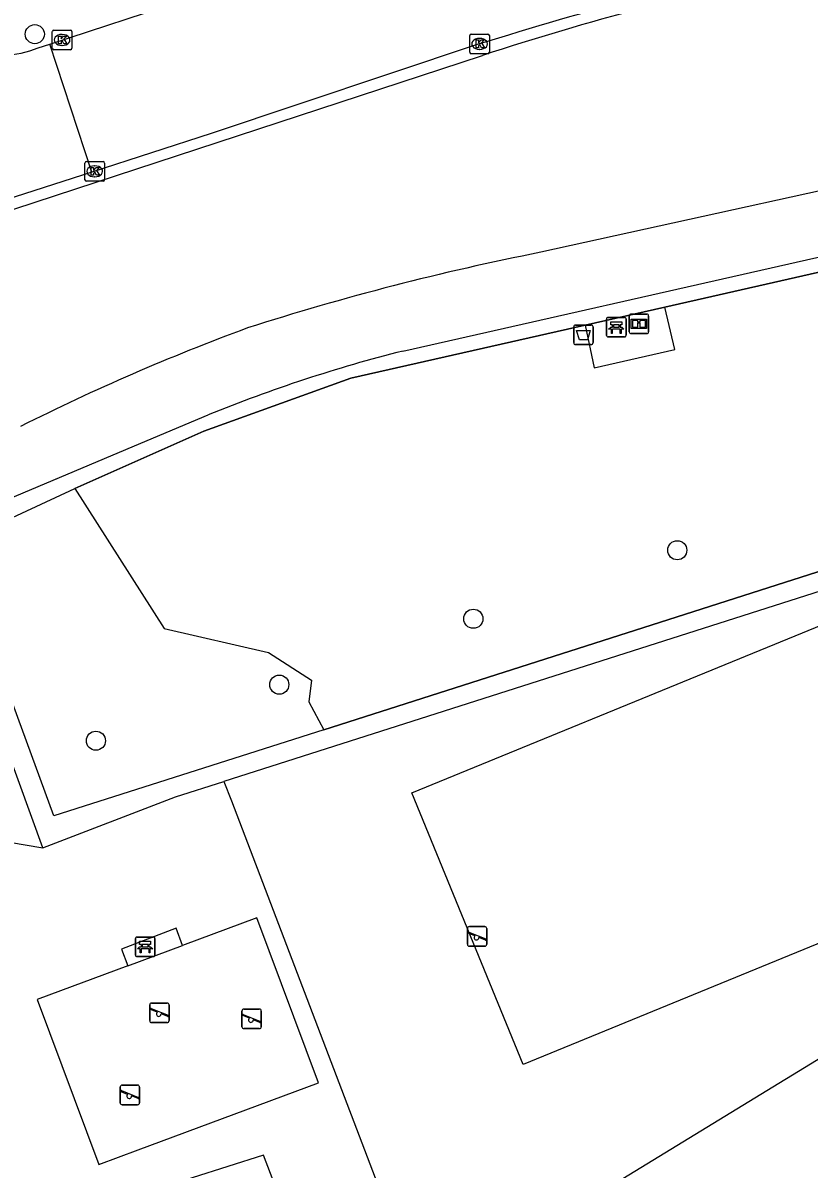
# Model space of a CAD drawing. Extents: x 159265 to 160143, y 383413 to 384319.
# Drawn here: x 159524.8 to 159565, y 383816.8 to 383875.4 of the extents above; entities that cross this region are included whole.
import ezdxf

# ---------------------------------------------------------------- set-up
doc = ezdxf.new("R2010")
doc.units = 0
for name, color, linetype in [('IMGEO_Afvalbak', 7, 'Continuous'), ('IMGEO_Bank', 7, 'Continuous'), ('IMGEO_Boom', 7, 'Continuous'), ('IMGEO_Groenvoorziening', 7, 'Continuous'), ('IMGEO_Haag', 7, 'Continuous'), ('IMGEO_Hek', 7, 'Continuous'), ('IMGEO_Informatiebord', 7, 'Continuous'), ('IMGEO_Kolk', 7, 'Continuous'), ('IMGEO_Pand', 7, 'Continuous'), ('IMGEO_Rijbaan_lokaal_open', 7, 'Continuous'), ('IMGEO_Speelvoorziening', 7, 'Continuous'), ('IMGEO_Voetpad_open', 7, 'Continuous')]:
    doc.layers.add(name, color=color, linetype=linetype)

msp = doc.modelspace()

# ---------------------------------------------------------------- linework, layer by layer
at = {"layer": 'IMGEO_Afvalbak'}
for p, q in [((159552.959, 383859.038), (159552.959, 383859.838)), ((159552.959, 383859.838), (159552.959, 383859.038)), ((159553.059, 383859.938), (159553.849, 383859.938)), ((159553.849, 383859.938), (159553.059, 383859.938)), ((159553.949, 383859.838), (159553.949, 383859.038)), ((159553.949, 383859.038), (159553.949, 383859.838)), ((159553.849, 383858.938), (159553.059, 383858.938)), ((159553.059, 383858.938), (159553.849, 383858.938))]:
    msp.add_line(p, q, dxfattribs=at)
msp.add_lwpolyline([(159553.102, 383859.652), (159553.806, 383859.652), (159553.657, 383859.182), (159553.251, 383859.182), (159553.102, 383859.652)], dxfattribs=at)
for centre, start, end in [((159553.059, 383859.838), 90, 180), ((159553.059, 383859.838), 90, 180), ((159553.849, 383859.838), 0, 90), ((159553.849, 383859.838), 360, 90), ((159553.059, 383859.038), 180, 270), ((159553.059, 383859.038), 180, 270), ((159553.849, 383859.038), 270, 0), ((159553.849, 383859.038), 270, 0)]:
    msp.add_arc(centre, 0.1, start, end, dxfattribs=at)
at = {"layer": 'IMGEO_Bank'}
for p, q in [((159554.637, 383859.403), (159554.637, 383860.244)), ((159554.637, 383860.244), (159554.637, 383859.403)), ((159554.712, 383860.328), (159555.553, 383860.328)), ((159555.553, 383860.328), (159554.712, 383860.328)), ((159555.637, 383860.253), (159555.637, 383859.412)), ((159555.637, 383859.412), (159555.637, 383860.253)), ((159555.334, 383859.726), (159554.941, 383859.726)), ((159554.946, 383859.834), (159554.946, 383859.94)), ((159554.99, 383859.94), (159554.99, 383859.834)), ((159555.278, 383859.946), (159554.996, 383859.946)), ((159554.996, 383859.828), (159555.278, 383859.828)), ((159555.284, 383859.834), (159555.284, 383859.94)), ((159555.328, 383859.94), (159555.328, 383859.834)), ((159555.562, 383859.328), (159554.721, 383859.328)), ((159554.721, 383859.328), (159555.562, 383859.328)), ((159530.551, 383827.737), (159530.551, 383828.578)), ((159530.551, 383828.578), (159530.551, 383827.737)), ((159530.626, 383828.662), (159531.467, 383828.662)), ((159531.467, 383828.662), (159530.626, 383828.662)), ((159531.551, 383828.587), (159531.551, 383827.746)), ((159531.551, 383827.746), (159531.551, 383828.587)), ((159531.248, 383828.06), (159530.855, 383828.06)), ((159530.86, 383828.168), (159530.86, 383828.274)), ((159530.904, 383828.274), (159530.904, 383828.168)), ((159531.192, 383828.28), (159530.91, 383828.28)), ((159530.91, 383828.162), (159531.192, 383828.162)), ((159531.198, 383828.168), (159531.198, 383828.274)), ((159531.242, 383828.274), (159531.242, 383828.168)), ((159531.476, 383827.662), (159530.635, 383827.662)), ((159530.635, 383827.662), (159531.476, 383827.662))]:
    msp.add_line(p, q, dxfattribs=at)
for points in [[(159554.94, 383859.946), (159554.854, 383859.946), (159554.854, 383860.107), (159555.417, 383860.107), (159555.417, 383859.946), (159555.334, 383859.946)], [(159554.884, 383859.726), (159554.742, 383859.726), (159554.854, 383859.828), (159554.94, 383859.828)], [(159554.934, 383859.719), (159554.934, 383859.512), (159554.891, 383859.512), (159554.891, 383859.719)], [(159555.334, 383859.828), (159555.417, 383859.828), (159555.529, 383859.726), (159555.39, 383859.726)], [(159555.384, 383859.719), (159555.384, 383859.512), (159555.34, 383859.512), (159555.34, 383859.719)], [(159530.854, 383828.28), (159530.768, 383828.28), (159530.768, 383828.441), (159531.331, 383828.441), (159531.331, 383828.28), (159531.248, 383828.28)], [(159530.798, 383828.06), (159530.656, 383828.06), (159530.768, 383828.162), (159530.854, 383828.162)], [(159530.848, 383828.053), (159530.848, 383827.846), (159530.805, 383827.846), (159530.805, 383828.053)], [(159531.248, 383828.162), (159531.331, 383828.162), (159531.443, 383828.06), (159531.304, 383828.06)], [(159531.298, 383828.053), (159531.298, 383827.846), (159531.254, 383827.846), (159531.254, 383828.053)]]:
    msp.add_lwpolyline(points, dxfattribs=at)
for centre, radius, start, end in [((159554.715, 383860.25), 0.0779, 92.4484, 184.28452), ((159554.715, 383860.25), 0.0779, 92.4484, 184.28452), ((159555.559, 383860.25), 0.0779, 2.4484, 94.28452), ((159555.559, 383860.25), 0.0779, 2.4484, 94.28452), ((159554.715, 383859.406), 0.0779, 182.4484, 274.28452), ((159554.715, 383859.406), 0.0779, 182.4484, 274.28452), ((159554.884, 383859.719), 0.00671, 2.89567, 87.10433), ((159554.941, 383859.719), 0.00671, 92.89567, 177.10433), ((159554.939, 383859.939), 0.00671, 2.89567, 87.10433), ((159554.939, 383859.835), 0.00671, 272.89567, 357.10433), ((159554.996, 383859.939), 0.00671, 92.89567, 177.10433), ((159554.996, 383859.835), 0.00671, 182.89567, 267.10433), ((159555.278, 383859.939), 0.00671, 2.89567, 87.10433), ((159555.278, 383859.835), 0.00671, 272.89567, 357.10433), ((159555.335, 383859.939), 0.00671, 92.89567, 177.10433), ((159555.335, 383859.835), 0.00671, 182.89567, 267.10433), ((159555.333, 383859.719), 0.00671, 2.89567, 87.10433), ((159555.39, 383859.719), 0.00671, 92.89567, 177.10433), ((159555.559, 383859.406), 0.0779, 272.4484, 4.28452), ((159555.559, 383859.406), 0.0779, 272.4484, 4.28452), ((159530.629, 383828.584), 0.0779, 92.4484, 184.28452), ((159530.629, 383828.584), 0.0779, 92.4484, 184.28452), ((159531.473, 383828.584), 0.0779, 2.4484, 94.28452), ((159531.473, 383828.584), 0.0779, 2.4484, 94.28452), ((159530.798, 383828.053), 0.00671, 2.89567, 87.10433), ((159530.855, 383828.053), 0.00671, 92.89567, 177.10433), ((159530.853, 383828.273), 0.00671, 2.89567, 87.10433), ((159530.853, 383828.169), 0.00671, 272.89567, 357.10433), ((159530.91, 383828.273), 0.00671, 92.89567, 177.10433), ((159530.91, 383828.169), 0.00671, 182.89567, 267.10433), ((159531.192, 383828.273), 0.00671, 2.89567, 87.10433), ((159531.192, 383828.169), 0.00671, 272.89567, 357.10433), ((159531.249, 383828.273), 0.00671, 92.89567, 177.10433), ((159531.249, 383828.169), 0.00671, 182.89567, 267.10433), ((159531.247, 383828.053), 0.00671, 2.89567, 87.10433), ((159531.304, 383828.053), 0.00671, 92.89567, 177.10433), ((159530.629, 383827.74), 0.0779, 182.4484, 274.28452), ((159530.629, 383827.74), 0.0779, 182.4484, 274.28452), ((159531.473, 383827.74), 0.0779, 272.4484, 4.28452), ((159531.473, 383827.74), 0.0779, 272.4484, 4.28452)]:
    msp.add_arc(centre, radius, start, end, dxfattribs=at)
at = {"layer": 'IMGEO_Boom'}
for centre in [(159525.41, 383874.802), (159558.255, 383848.427), (159547.829, 383844.927), (159537.909, 383841.559), (159528.535, 383838.693)]:
    msp.add_circle(centre, 0.489, dxfattribs=at)
at = {"layer": 'IMGEO_Groenvoorziening'}
for points in [[(159527.454, 383851.583), (159532.02, 383844.423), (159537.356, 383843.2), (159539.553, 383841.793), (159539.414, 383840.677), (159540.178, 383839.254)], [(159544.684, 383836.031), (159580.293, 383850.614), (159585.978, 383836.733), (159550.369, 383822.15), (159544.684, 383836.031)], [(159535.081, 383836.615), (159535.463, 383835.613), (159545.214, 383810.044)], [(159530.162, 383827.192), (159525.54, 383825.472), (159528.679, 383817.036), (159530.689, 383817.784), (159539.906, 383821.214), (159536.767, 383829.65), (159532.967, 383828.236)], [(159533.248, 383811.536), (159538.623, 383813.549), (159537.103, 383817.513), (159531.629, 383815.781), (159533.248, 383811.536)]]:
    msp.add_lwpolyline(points, dxfattribs=at)
at = {"layer": 'IMGEO_Haag'}
for points in [[(159566.7, 383862.91), (159557.619, 383860.853)], [(159540.178, 383839.254), (159555.697, 383844.215), (159580.677, 383852.201), (159579.816, 383855.004), (159577.928, 383860.55)], [(159553.547, 383859.93), (159541.57, 383857.216), (159534.057, 383854.511), (159527.454, 383851.583)], [(159580.977, 383853.084), (159581.252, 383852.267), (159581.765, 383852.432), (159581.978, 383851.578), (159573.248, 383848.793), (159535.081, 383836.615)], [(159540.178, 383839.254), (159526.378, 383834.848), (159521.291, 383848.727), (159527.454, 383851.583)], [(159525.826, 383833.227), (159532.605, 383835.825), (159535.081, 383836.615)]]:
    msp.add_lwpolyline(points, dxfattribs=at)
at = {"layer": 'IMGEO_Hek'}
for points in [[(159527.454, 383851.583), (159534.057, 383854.511), (159541.57, 383857.216), (159553.547, 383859.93), (159557.619, 383860.853), (159566.7, 383862.91)], [(159577.928, 383860.55), (159579.816, 383855.004), (159580.677, 383852.201), (159555.697, 383844.215)], [(159540.178, 383839.254), (159526.378, 383834.848), (159521.291, 383848.727), (159527.454, 383851.583)], [(159555.697, 383844.215), (159540.178, 383839.254)]]:
    msp.add_lwpolyline(points, dxfattribs=at)
at = {"layer": 'IMGEO_Informatiebord'}
for p, q in [((159555.8, 383859.598), (159555.8, 383860.398)), ((159555.8, 383860.398), (159555.8, 383859.598)), ((159555.9, 383860.498), (159556.69, 383860.498)), ((159556.69, 383860.498), (159555.9, 383860.498)), ((159556.79, 383860.398), (159556.79, 383859.598)), ((159556.79, 383859.598), (159556.79, 383860.398)), ((159556.69, 383859.498), (159555.9, 383859.498)), ((159555.9, 383859.498), (159556.69, 383859.498))]:
    msp.add_line(p, q, dxfattribs=at)
for points in [[(159555.901, 383860.23), (159556.689, 383860.23), (159556.689, 383859.766), (159555.901, 383859.766), (159555.901, 383860.23)], [(159555.966, 383860.165), (159555.966, 383859.831), (159556.241, 383859.831), (159556.242, 383860.044), (159556.346, 383860.045), (159556.347, 383859.831), (159556.624, 383859.831), (159556.624, 383860.165), (159556.348, 383860.165), (159556.348, 383860.085), (159556.242, 383860.085), (159556.242, 383860.165), (159555.966, 383860.165)]]:
    msp.add_lwpolyline(points, dxfattribs=at)
for centre, start, end in [((159555.9, 383860.398), 90, 180), ((159555.9, 383860.398), 90, 180), ((159556.69, 383860.398), 0, 90), ((159556.69, 383860.398), 360, 90), ((159555.9, 383859.598), 180, 270), ((159555.9, 383859.598), 180, 270), ((159556.69, 383859.598), 270, 0), ((159556.69, 383859.598), 270, 0)]:
    msp.add_arc(centre, 0.1, start, end, dxfattribs=at)
at = {"layer": 'IMGEO_Kolk'}
for p, q in [((159526.307, 383874.081), (159526.307, 383874.933)), ((159526.382, 383875.007), (159527.234, 383875.007)), ((159526.795, 383874.787), (159526.82, 383874.787)), ((159527.308, 383874.933), (159527.308, 383874.081)), ((159547.647, 383873.879), (159547.647, 383874.731)), ((159547.722, 383874.805), (159548.574, 383874.805)), ((159548.648, 383874.731), (159548.648, 383873.879)), ((159526.818, 383874.227), (159526.793, 383874.227)), ((159548.135, 383874.585), (159548.16, 383874.585)), ((159527.234, 383874.007), (159526.382, 383874.007)), ((159548.574, 383873.805), (159547.722, 383873.805)), ((159548.158, 383874.025), (159548.133, 383874.025)), ((159527.974, 383867.366), (159527.974, 383868.218)), ((159528.049, 383868.292), (159528.901, 383868.292)), ((159528.975, 383868.218), (159528.975, 383867.366)), ((159528.462, 383868.072), (159528.487, 383868.072)), ((159528.901, 383867.292), (159528.049, 383867.292)), ((159528.485, 383867.512), (159528.46, 383867.512))]:
    msp.add_line(p, q, dxfattribs=at)
for points in [[(159526.307, 383874.081), (159526.307, 383874.933)], [(159526.382, 383875.007), (159527.234, 383875.007)], [(159526.628, 383874.707), (159526.751, 383874.707), (159526.751, 383874.556), (159526.881, 383874.707), (159527.045, 383874.707), (159526.899, 383874.556), (159527.052, 383874.307), (159526.9, 383874.307), (159526.815, 383874.471), (159526.751, 383874.404), (159526.751, 383874.307), (159526.628, 383874.307), (159526.628, 383874.707)], [(159527.308, 383874.933), (159527.308, 383874.081)], [(159547.647, 383873.879), (159547.647, 383874.731)], [(159547.722, 383874.805), (159548.574, 383874.805)], [(159548.648, 383874.731), (159548.648, 383873.879)], [(159547.968, 383874.505), (159548.091, 383874.505), (159548.091, 383874.354), (159548.221, 383874.505), (159548.385, 383874.505), (159548.239, 383874.354), (159548.392, 383874.105), (159548.24, 383874.105), (159548.155, 383874.269), (159548.091, 383874.202), (159548.091, 383874.105), (159547.968, 383874.105), (159547.968, 383874.505)], [(159527.234, 383874.007), (159526.382, 383874.007)], [(159548.574, 383873.805), (159547.722, 383873.805)], [(159527.974, 383867.366), (159527.974, 383868.218)], [(159528.049, 383868.292), (159528.901, 383868.292)], [(159528.975, 383868.218), (159528.975, 383867.366)], [(159528.295, 383867.992), (159528.418, 383867.992), (159528.418, 383867.841), (159528.548, 383867.992), (159528.712, 383867.992), (159528.566, 383867.841), (159528.719, 383867.592), (159528.567, 383867.592), (159528.482, 383867.756), (159528.418, 383867.689), (159528.418, 383867.592), (159528.295, 383867.592), (159528.295, 383867.992)], [(159528.901, 383867.292), (159528.049, 383867.292)]]:
    msp.add_lwpolyline(points, dxfattribs=at)
for centre, start, end in [((159526.384, 383874.931), 91.55205, 178.44795), ((159526.384, 383874.931), 91.55205, 178.44795), ((159527.232, 383874.931), 1.55205, 88.44795), ((159527.232, 383874.931), 1.55205, 88.44795), ((159547.724, 383874.729), 91.55205, 178.44795), ((159547.724, 383874.729), 91.55205, 178.44795), ((159548.572, 383874.729), 1.55205, 88.44795), ((159548.572, 383874.729), 1.55205, 88.44795), ((159526.384, 383874.083), 181.55205, 268.44795), ((159526.384, 383874.083), 181.55205, 268.44795), ((159527.232, 383874.083), 271.55205, 358.44795), ((159527.232, 383874.083), 271.55205, 358.44795), ((159547.724, 383873.881), 181.55205, 268.44795), ((159547.724, 383873.881), 181.55205, 268.44795), ((159548.572, 383873.881), 271.55205, 358.44795), ((159548.572, 383873.881), 271.55205, 358.44795), ((159528.051, 383868.216), 91.55205, 178.44795), ((159528.051, 383868.216), 91.55205, 178.44795), ((159528.899, 383868.216), 1.55205, 88.44795), ((159528.899, 383868.216), 1.55205, 88.44795), ((159528.051, 383867.368), 181.55205, 268.44795), ((159528.051, 383867.368), 181.55205, 268.44795), ((159528.899, 383867.368), 271.55205, 358.44795), ((159528.899, 383867.368), 271.55205, 358.44795)]:
    msp.add_arc(centre, 0.0765, start, end, dxfattribs=at)
for centre, major_axis, ratio, start_param, end_param in [((159526.794, 383874.507), (-0.387, 0.002), 0.722429, 4.712389, 7.853982), ((159526.819, 383874.507), (-0.39, 0.002), 0.717154, 1.570796, 4.712389), ((159548.134, 383874.305), (-0.387, 0.002), 0.722429, 4.712389, 7.853982), ((159548.159, 383874.305), (-0.39, 0.002), 0.717154, 1.570796, 4.712389), ((159528.461, 383867.792), (-0.387, 0.002), 0.722429, 4.712389, 7.853982), ((159528.486, 383867.792), (-0.39, 0.002), 0.717154, 1.570796, 4.712389)]:
    msp.add_ellipse(centre, major_axis=major_axis, ratio=ratio, start_param=start_param, end_param=end_param, dxfattribs=at)
at = {"layer": 'IMGEO_Pand'}
msp.add_lwpolyline([(159548.952, 383812.328), (159568.748, 383824.426)], dxfattribs=at)
at = {"layer": 'IMGEO_Rijbaan_lokaal_open'}
for points in [[(159526.184, 383874.298), (159533.043, 383876.562), (159535.026, 383877.241)], [(159525.589, 383874.102), (159526.184, 383874.298)], [(159528.334, 383867.748), (159526.184, 383874.298)], [(159548.084, 383874.286), (159534.431, 383869.722), (159528.334, 383867.748)], [(159528.334, 383867.748), (159516.509, 383863.947)]]:
    msp.add_lwpolyline(points, dxfattribs=at)
for centre, radius, start, end in [((159634.073, 383596.075), 291.196, 103.77455, 107.17535), ((159523.466, 383879.482), 5.783, 220.86042, 291.53652)]:
    msp.add_arc(centre, radius, start, end, dxfattribs=at)
at = {"layer": 'IMGEO_Speelvoorziening'}
for p, q in [((159547.526, 383828.291), (159547.526, 383829.091)), ((159547.526, 383829.091), (159547.526, 383828.291)), ((159547.626, 383829.191), (159548.416, 383829.191)), ((159548.416, 383829.191), (159547.626, 383829.191)), ((159548.516, 383829.091), (159548.516, 383828.291)), ((159548.516, 383828.291), (159548.516, 383829.091)), ((159547.909, 383828.719), (159547.57, 383828.856)), ((159547.595, 383828.916), (159548.471, 383828.563)), ((159548.447, 383828.503), (159548.107, 383828.64)), ((159548.416, 383828.191), (159547.626, 383828.191)), ((159547.626, 383828.191), (159548.416, 383828.191)), ((159531.284, 383824.388), (159531.284, 383825.188)), ((159531.284, 383825.188), (159531.284, 383824.388)), ((159531.667, 383824.816), (159531.328, 383824.953)), ((159531.353, 383825.013), (159532.229, 383824.66)), ((159531.384, 383825.288), (159532.174, 383825.288)), ((159532.174, 383825.288), (159531.384, 383825.288)), ((159532.274, 383825.188), (159532.274, 383824.388)), ((159532.274, 383824.388), (159532.274, 383825.188)), ((159535.997, 383824.078), (159535.997, 383824.878)), ((159535.997, 383824.878), (159535.997, 383824.078)), ((159536.097, 383824.978), (159536.887, 383824.978)), ((159536.887, 383824.978), (159536.097, 383824.978)), ((159536.987, 383824.878), (159536.987, 383824.078)), ((159536.987, 383824.078), (159536.987, 383824.878)), ((159532.174, 383824.288), (159531.384, 383824.288)), ((159531.384, 383824.288), (159532.174, 383824.288)), ((159532.205, 383824.6), (159531.865, 383824.737)), ((159536.38, 383824.506), (159536.041, 383824.643)), ((159536.066, 383824.703), (159536.942, 383824.35)), ((159536.918, 383824.29), (159536.578, 383824.427)), ((159536.887, 383823.978), (159536.097, 383823.978)), ((159536.097, 383823.978), (159536.887, 383823.978)), ((159529.775, 383820.191), (159529.775, 383820.991)), ((159529.775, 383820.991), (159529.775, 383820.191)), ((159530.158, 383820.619), (159529.819, 383820.756)), ((159529.844, 383820.816), (159530.72, 383820.463)), ((159529.875, 383821.091), (159530.665, 383821.091)), ((159530.665, 383821.091), (159529.875, 383821.091)), ((159530.765, 383820.991), (159530.765, 383820.191)), ((159530.765, 383820.191), (159530.765, 383820.991)), ((159530.696, 383820.403), (159530.356, 383820.54)), ((159530.665, 383820.091), (159529.875, 383820.091)), ((159529.875, 383820.091), (159530.665, 383820.091))]:
    msp.add_line(p, q, dxfattribs=at)
for centre, radius, start, end in [((159547.626, 383829.091), 0.1, 90, 180), ((159547.626, 383829.091), 0.1, 90, 180), ((159548.416, 383829.091), 0.1, 0, 90), ((159548.416, 383829.091), 0.1, 360, 90), ((159547.583, 383828.886), 0.0327, 68.07798, 248.07798), ((159547.988, 383828.629), 0.12, 130.99278, 5.16318), ((159548.459, 383828.533), 0.0327, 248.07798, 68.07798), ((159547.626, 383828.291), 0.1, 180, 270), ((159547.626, 383828.291), 0.1, 180, 270), ((159548.416, 383828.291), 0.1, 270, 0), ((159548.416, 383828.291), 0.1, 270, 0), ((159531.384, 383825.188), 0.1, 90, 180), ((159531.384, 383825.188), 0.1, 90, 180), ((159531.341, 383824.983), 0.0327, 68.07798, 248.07798), ((159532.174, 383825.188), 0.1, 0, 90), ((159532.174, 383825.188), 0.1, 360, 90), ((159536.097, 383824.878), 0.1, 90, 180), ((159536.097, 383824.878), 0.1, 90, 180), ((159536.887, 383824.878), 0.1, 0, 90), ((159536.887, 383824.878), 0.1, 360, 90), ((159531.384, 383824.388), 0.1, 180, 270), ((159531.384, 383824.388), 0.1, 180, 270), ((159531.746, 383824.726), 0.12, 130.99278, 5.16318), ((159532.174, 383824.388), 0.1, 270, 0), ((159532.174, 383824.388), 0.1, 270, 0), ((159532.217, 383824.63), 0.0327, 248.07798, 68.07798), ((159536.054, 383824.673), 0.0327, 68.07798, 248.07798), ((159536.459, 383824.416), 0.12, 130.99278, 5.16318), ((159536.93, 383824.32), 0.0327, 248.07798, 68.07798), ((159536.097, 383824.078), 0.1, 180, 270), ((159536.097, 383824.078), 0.1, 180, 270), ((159536.887, 383824.078), 0.1, 270, 0), ((159536.887, 383824.078), 0.1, 270, 0), ((159529.875, 383820.991), 0.1, 90, 180), ((159529.875, 383820.991), 0.1, 90, 180), ((159529.832, 383820.786), 0.0327, 68.07798, 248.07798), ((159530.665, 383820.991), 0.1, 0, 90), ((159530.665, 383820.991), 0.1, 360, 90), ((159529.875, 383820.191), 0.1, 180, 270), ((159529.875, 383820.191), 0.1, 180, 270), ((159530.237, 383820.529), 0.12, 130.99278, 5.16318), ((159530.665, 383820.191), 0.1, 270, 0), ((159530.665, 383820.191), 0.1, 270, 0), ((159530.708, 383820.433), 0.0327, 248.07798, 68.07798)]:
    msp.add_arc(centre, radius, start, end, dxfattribs=at)
at = {"layer": 'IMGEO_Voetpad_open'}
for points in [[(159518.085, 383863.815), (159548.291, 383873.718)], [(159573.917, 383868.642), (159551.283, 383863.654)], [(159544.233, 383858.61), (159564.852, 383863.273), (159576.62, 383865.935), (159578.829, 383859.419), (159579.938, 383856.147), (159580.977, 383853.084)], [(159557.619, 383860.853), (159553.547, 383859.93)], [(159553.547, 383859.93), (159554.009, 383857.75), (159558.136, 383858.689), (159557.619, 383860.853)], [(159525.826, 383833.227), (159522.72, 383841.719), (159519.943, 383849.205), (159522.178, 383850.258), (159530.838, 383853.899), (159534.274, 383855.343)], [(159523.634, 383834.832), (159524.122, 383833.513), (159525.826, 383833.227)], [(159532.967, 383828.236), (159532.643, 383829.111), (159529.849, 383828.042), (159530.162, 383827.192)], [(159530.162, 383827.192), (159532.967, 383828.236)]]:
    msp.add_lwpolyline(points, dxfattribs=at)
for centre, radius, start, end in [((159599.285, 383716.228), 165.54, 102.0625, 107.94163), ((159577.33, 383731.563), 134.635, 101.15493, 107.75332), ((159576.077, 383752.14), 114.769, 110.29104, 116.60157), ((159562.683, 383785.556), 75.348, 104.17357, 112.15007)]:
    msp.add_arc(centre, radius, start, end, dxfattribs=at)

doc.saveas('drawing.dxf')
